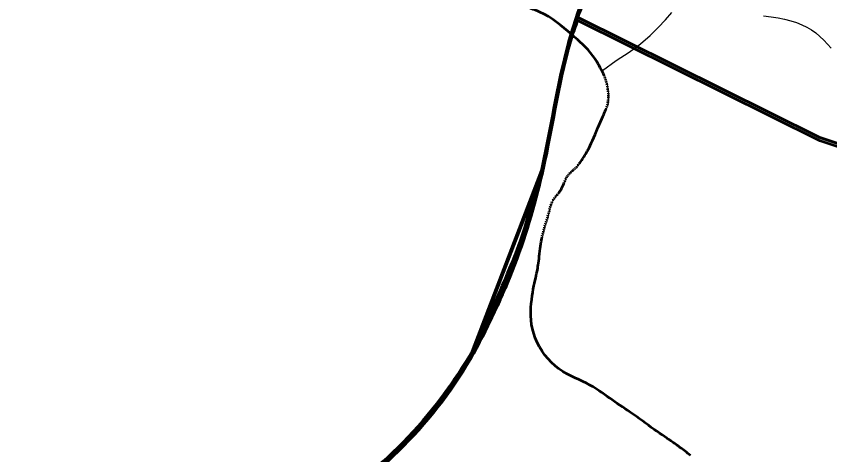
# Model space of a CAD drawing. Extents: x -1643653 to 4543381, y 1624270 to 13878484.
# Drawn here: x 690584 to 696948, y 8958649 to 8962082 of the extents above; entities that cross this region are included whole.
import ezdxf

# ---------------------------------------------------------------- set-up
doc = ezdxf.new("R2010")
doc.units = 0
doc.header["$LTSCALE"] = 200
for name, color, linetype, lineweight in [('1', 7, 'Continuous', 13), ('24', 7, 'Continuous', 25), ('26', 7, 'Continuous', 106), ('27', 7, 'Continuous', 53), ('28', 7, 'Continuous', 53), ('29', 7, 'Continuous', 13)]:
    doc.layers.add(name, color=color, linetype=linetype, lineweight=lineweight)

msp = doc.modelspace()

# ---------------------------------------------------------------- linework, layer by layer
at = {"layer": '1', "lineweight": 25}
msp.add_spline([(814781, 9009175.5), (814787.2, 9009173.4), (814796.9, 9009173.4), (814799.4, 9009172.4), (814805.1, 9009174.5), (814805.6, 9009176.5), (814811.7, 9009179.5), (814811.7, 9009179.5), (814801.5, 9009181), (814790.7, 9009181.5), (814784.1, 9009183.1), (814777.4, 9009185.1), (814778.4, 9009175.5)], degree=3, dxfattribs=at)
at = {"layer": '24'}
for p, q in [((695185.1, 8961613.6), (695188.4, 8961605.4)), ((695191.4, 8961597.4), (695194.2, 8961589.4)), ((695196.8, 8961581.3), (695199.3, 8961572.8)), ((695201.7, 8961563.9), (695204, 8961554.7)), ((695206.1, 8961545.2), (695208.1, 8961535.5)), ((695210, 8961525.8), (695211.6, 8961516.2)), ((695213.1, 8961506.8), (695214.2, 8961497.7)), ((695215.1, 8961489), (695215.8, 8961480.6)), ((695215.5, 8961429.1), (695215, 8961422.2)), ((695216.2, 8961443), (695215.9, 8961436)), ((695216.2, 8961472.6), (695216.5, 8961464.9)), ((695216.5, 8961457.4), (695216.4, 8961450.1)), ((695203.7, 8961369.9), (695200.3, 8961361)), ((695208.8, 8961386.1), (695206.5, 8961378.2)), ((695212.3, 8961401), (695210.8, 8961393.7)), ((695214.3, 8961415.2), (695213.5, 8961408.2)), ((694988.2, 8960928.1), (694982.2, 8960920.1)), ((694922.1, 8960860.3), (694917.1, 8960855.5)), ((694932, 8960869.5), (694927, 8960865)), ((694941.4, 8960877.7), (694936.8, 8960873.7)), ((694950, 8960885.1), (694945.8, 8960881.5)), ((694958.2, 8960892.6), (694954.1, 8960888.7)), ((694966.8, 8960901.5), (694962.4, 8960896.8)), ((694976.7, 8960913), (694971.5, 8960906.9)), ((694874.5, 8960788.4), (694870.7, 8960779.5)), ((694881.6, 8960804.2), (694878.1, 8960796.7)), ((694888.3, 8960817.6), (694885, 8960811.2)), ((694895.4, 8960829.4), (694891.8, 8960823.7)), ((694903.2, 8960840.2), (694899.2, 8960834.8)), ((694912.2, 8960850.5), (694907.6, 8960845.4)), ((694801.8, 8960668.2), (694796.2, 8960661.2)), ((694813.6, 8960681.6), (694807.6, 8960674.9)), ((694825.8, 8960695.7), (694819.7, 8960688.5)), ((694767, 8960603.1), (694764, 8960594.1)), ((694773.6, 8960621), (694770.2, 8960612.1)), ((694781.6, 8960638.2), (694777.4, 8960629.7)), ((694790.9, 8960654), (694786, 8960646.3)), ((694748.1, 8960534), (694745.9, 8960525.8)), ((694752.2, 8960550.6), (694750.2, 8960542.3)), ((694756.5, 8960567.7), (694754.3, 8960559.1)), ((694761.3, 8960585.2), (694758.9, 8960576.3)), ((694728.6, 8960470), (694726.2, 8960462.1)), ((694733.8, 8960485.9), (694731.2, 8960478)), ((694738.8, 8960501.8), (694736.3, 8960493.8)), ((694743.7, 8960517.7), (694741.3, 8960509.7)), ((694715.5, 8960421.7), (694713.5, 8960413.8)), ((694719.5, 8960437.8), (694717.4, 8960429.8)), ((694723.8, 8960454.1), (694721.6, 8960446)), ((694699.2, 8960361.1), (694696.9, 8960351.9)), ((694703.5, 8960376.8), (694701.4, 8960369.2)), ((694707.7, 8960391.1), (694705.6, 8960383.9)), ((694711.6, 8960406), (694709.7, 8960398.4))]:
    msp.add_line(p, q, dxfattribs=at)
at = {"layer": '24', "lineweight": 53}
for p, q in [((695191.4, 8961597.4), (695188.4, 8961605.4)), ((695196.8, 8961581.3), (695194.2, 8961589.4)), ((695201.7, 8961563.9), (695199.3, 8961572.8)), ((695206.1, 8961545.2), (695204, 8961554.7)), ((695210, 8961525.8), (695208.1, 8961535.5)), ((695213.1, 8961506.8), (695211.6, 8961516.2)), ((695215.1, 8961489), (695214.2, 8961497.7)), ((695215.5, 8961429.1), (695215.9, 8961436)), ((695216.2, 8961472.6), (695215.8, 8961480.6)), ((695216.2, 8961443), (695216.4, 8961450.1)), ((695216.5, 8961457.4), (695216.5, 8961464.9)), ((695203.7, 8961369.9), (695206.5, 8961378.2)), ((695208.8, 8961386.1), (695210.8, 8961393.7)), ((695212.3, 8961401), (695213.5, 8961408.2)), ((695214.3, 8961415.2), (695215, 8961422.2)), ((694976.7, 8960913), (694982.2, 8960920.1)), ((694912.2, 8960850.5), (694917.1, 8960855.5)), ((694922.1, 8960860.3), (694927, 8960865)), ((694932, 8960869.5), (694936.8, 8960873.7)), ((694941.4, 8960877.7), (694945.8, 8960881.5)), ((694950, 8960885.1), (694954.1, 8960888.7)), ((694958.2, 8960892.6), (694962.4, 8960896.8)), ((694966.8, 8960901.5), (694971.5, 8960906.9)), ((694874.5, 8960788.4), (694878.1, 8960796.7)), ((694881.6, 8960804.2), (694885, 8960811.2)), ((694888.3, 8960817.6), (694891.8, 8960823.7)), ((694895.4, 8960829.4), (694899.2, 8960834.8)), ((694903.2, 8960840.2), (694907.6, 8960845.4)), ((694790.9, 8960654), (694796.2, 8960661.2)), ((694801.8, 8960668.2), (694807.6, 8960674.9)), ((694813.6, 8960681.6), (694819.7, 8960688.5)), ((694767, 8960603.1), (694770.2, 8960612.1)), ((694773.6, 8960621), (694777.4, 8960629.7)), ((694781.6, 8960638.2), (694786, 8960646.3)), ((694748.1, 8960534), (694750.2, 8960542.3)), ((694752.2, 8960550.6), (694754.3, 8960559.1)), ((694756.5, 8960567.7), (694758.9, 8960576.3)), ((694761.3, 8960585.2), (694764, 8960594.1)), ((694728.6, 8960470), (694731.2, 8960478)), ((694733.8, 8960485.9), (694736.3, 8960493.8)), ((694738.8, 8960501.8), (694741.3, 8960509.7)), ((694743.7, 8960517.7), (694745.9, 8960525.8)), ((694711.6, 8960406), (694713.5, 8960413.8)), ((694715.5, 8960421.7), (694717.4, 8960429.8)), ((694719.5, 8960437.8), (694721.6, 8960446)), ((694723.8, 8960454.1), (694726.2, 8960462.1)), ((694699.2, 8960361.1), (694701.4, 8960369.2)), ((694703.5, 8960376.8), (694705.6, 8960383.9)), ((694707.7, 8960391.1), (694709.7, 8960398.4))]:
    msp.add_line(p, q, dxfattribs=at)
at = {"layer": '24'}
for points in [[(695169, 8961656.4), (695276, 8961734.9), (695379, 8961800.8), (695467.1, 8961866.7), (695542.4, 8961931.7), (695606.8, 8961994.7), (695662.7, 8962054.9), (695711.8, 8962111.2)], [(696430.6, 8962086.5), (696489, 8962078.1), (696543.7, 8962068.8), (696595, 8962058.2), (696643, 8962046), (696688, 8962031.9), (696729.9, 8962015.6), (696769, 8961997.1), (696805.5, 8961975.9), (696839.5, 8961951.8), (696871.2, 8961924.8), (696901.1, 8961895.4), (696929.9, 8961864), (696958.1, 8961831.5)], [(695116.9, 8961748), (695124.2, 8961736.8), (695131.2, 8961725.1), (695138.1, 8961712.9), (695144.8, 8961700.5), (695151.1, 8961688), (695157.2, 8961675.6), (695162.9, 8961663.6), (695168.2, 8961652.1)]]:
    msp.add_lwpolyline(points, dxfattribs=at)
at = {"layer": '24', "lineweight": 53}
for points in [[(695185.1, 8961613.6), (695181.5, 8961622.3), (695177.5, 8961631.4), (695173.1, 8961641.4), (695168.2, 8961652.1)], [(694988.2, 8960928.1), (694994.5, 8960936.7), (695001, 8960945.8), (695007.6, 8960955.3), (695014.2, 8960965), (695020.7, 8960974.9), (695027, 8960984.7), (695033.1, 8960994.3), (695039.1, 8961004.1), (695045.1, 8961014.5), (695051.4, 8961025.8), (695057.9, 8961038.3), (695065, 8961052.5), (695072.8, 8961068.8), (695081.4, 8961087.4), (695091, 8961108.7), (695101.2, 8961132), (695112, 8961156.7), (695123, 8961182.2), (695134, 8961207.7), (695144.6, 8961232.5), (695154.7, 8961256.1), (695164, 8961277.6), (695172.3, 8961296.5), (695179.6, 8961313), (695186, 8961327.5), (695191.5, 8961340.1), (695196.2, 8961351.1), (695200.3, 8961361)], [(694825.8, 8960695.7), (694831.7, 8960703.3), (694837.5, 8960711.5), (694843, 8960720.4), (694848.2, 8960730), (694853.2, 8960739.8), (694858, 8960749.9), (694862.5, 8960760), (694866.7, 8960769.9), (694870.7, 8960779.5)], [(694610.5, 8959801.8), (694612.9, 8959833), (694616.2, 8959863.1), (694620.1, 8959891.9), (694624.3, 8959919.5), (694628.9, 8959945.6), (694633.6, 8959970.2), (694638.3, 8959993.2), (694642.9, 8960014.6), (694647.3, 8960034.3), (694651.3, 8960052.2), (694654.8, 8960068.3), (694657.9, 8960082.9), (694660.6, 8960096.7), (694663.1, 8960109.9), (694665.3, 8960123.1), (694667.5, 8960136.7), (694669.5, 8960151.2), (694671.6, 8960167.1), (694673.7, 8960184.6), (694675.9, 8960203.4), (694678.2, 8960223), (694680.5, 8960243), (694682.8, 8960262.7), (694685.2, 8960281.7), (694687.6, 8960299.4), (694689.9, 8960315.5), (694692.3, 8960329.4), (694694.6, 8960341.5), (694696.9, 8960351.9)], [(695412.6, 8958963.5), (695390.1, 8958979.4), (695368.3, 8958994.5), (695347.1, 8959009), (695326.3, 8959023.1), (695305.9, 8959036.8), (695285.8, 8959050.4), (695265.9, 8959063.9), (695246.1, 8959077.5), (695226.2, 8959091.4), (695206.1, 8959105.7), (695185.8, 8959120.3), (695164.8, 8959135.2), (695143.1, 8959150.1), (695120.4, 8959165), (695096.6, 8959179.9), (695071.3, 8959194.5), (695044.4, 8959208.8), (695015.8, 8959222.9), (694985.9, 8959236.9), (694954.9, 8959251.4), (694923.4, 8959266.7), (694891.7, 8959283.3), (694860.2, 8959301.5), (694829.4, 8959321.8), (694799.7, 8959344.6), (694771.4, 8959370.2), (694744.8, 8959398.3), (694720.1, 8959428.6), (694697.5, 8959460.6), (694677.2, 8959494), (694659.3, 8959528.4), (694644.1, 8959563.4), (694631.8, 8959598.6), (694622.4, 8959633.7), (694615.8, 8959668.4), (694611.6, 8959702.8), (694609.5, 8959736.5), (694609.3, 8959769.6), (694610.5, 8959801.8)], [(695858.8, 8958642.3), (695848.4, 8958650.8), (695837.9, 8958659.2), (695827.4, 8958667.5), (695816.9, 8958675.7), (695806.4, 8958683.8), (695795.7, 8958692), (695784.8, 8958700.2), (695773.5, 8958708.6), (695761.6, 8958717.3), (695749.1, 8958726.3), (695735.9, 8958735.7), (695721.7, 8958745.6), (695706.5, 8958756), (695690.3, 8958767), (695673.1, 8958778.7), (695655, 8958791), (695636, 8958803.9), (695616.2, 8958817.6), (695595.5, 8958832), (695574, 8958847.1), (695551.8, 8958862.9), (695529, 8958879.4), (695505.8, 8958896.2), (695482.3, 8958913.2), (695458.9, 8958930.2), (695435.6, 8958947.1), (695412.6, 8958963.5)]]:
    msp.add_lwpolyline(points, dxfattribs=at)
msp.add_spline([(695170.7, 8961646.8), (695094.7, 8961773.3), (694929.1, 8961938.8), (694680.8, 8962114.8), (694540.3, 8962171.7), (694427.3, 8962232.6), (694366.5, 8962247.8), (694270.9, 8962269.5), (694127.6, 8962297.8), (693938.6, 8962389.1), (693764.8, 8962478.2), (693575.8, 8962545.5), (693330.4, 8962615.1), (693210.9, 8962636.8), (692989.3, 8962745.5), (692906.8, 8962786.8), (692817.7, 8962838.9), (692765.6, 8962886.7), (692691.7, 8962969.3), (692639.6, 8963030.2), (692544, 8963141), (692498.4, 8963178), (692402.8, 8963258.4), (692300.7, 8963319.2), (692140, 8963421.4), (691977.1, 8963493.1), (691866.3, 8963514.8), (691638.2, 8963532.2), (691462.3, 8963549.6), (691336.3, 8963562.6), (691273.3, 8963588.7), (691203.8, 8963640.9), (691103.8, 8963762.6), (691048.1, 8963842.5), (691024.9, 8963935.4), (691027.8, 8964068.8), (691022, 8964216.8), (690966.8, 8964338.7), (690920.4, 8964422.8), (690914.6, 8964530.2), (690952.3, 8964623), (691022, 8964721.7), (691088.7, 8964808.7), (691297.6, 8965101.8), (691483.3, 8965383.2), (691582, 8965539.9), (691761.8, 8965929.2), (692017.2, 8966518.5), (692139.1, 8966942.3), (692231.9, 8967543.3), (692246.4, 8967740.7), (692124.5, 8967943.9), (691973.7, 8968039.7), (691700.9, 8968077.4), (691448.5, 8968103.5)], degree=3, dxfattribs=at)
at = {"layer": '26'}
for points in [[(676174.9, 8960921), (676589.7, 8959851), (677298.5, 8959085), (677905.7, 8958370.4), (678108.1, 8958127.9), (678628.8, 8957871.5), (679175.3, 8957678.5), (679634.1, 8957740.2), (680271.7, 8957890.1), (680680.6, 8958130.1), (682556.7, 8958821.8), (683435.7, 8958881.7), (684580.7, 8958673.6), (685598.3, 8958453.2), (686374.5, 8958348.3), (687212.1, 8957836.1), (687682.2, 8957630.7), (688306.1, 8957615.5), (689591.9, 8957533.9), (690585.7, 8957606.1), (691389.1, 8957793.5), (691759.3, 8957957.3), (692919.9, 8958245), (693572, 8958700.2), (694136.4, 8959422.7), (694705.3, 8960908.2), (694927.7, 8961937.4), (695327.4, 8962800.5), (695494.2, 8963028.7), (696954.2, 8966672.4), (698159, 8968028.2), (699003.1, 8968647.8), (699373.7, 8968875.2), (699705.8, 8969051.9), (700930.8, 8969479.2), (701631.8, 8969565.3), (702395, 8969409.6), (703157, 8969037.7), (703804.2, 8968640.8), (704732, 8968306.3), (704974.2, 8968343.5), (705432.6, 8968328.9), (706400.3, 8968312.2), (707482.9, 8968320.5), (708005.4, 8968381.9), (708718.3, 8968340.8), (709660.3, 8968260.6), (710627.7, 8968180.3), (711187.5, 8968089), (711873, 8967704.7), (712851.5, 8967319.2), (713361.3, 8967393.4), (714238.5, 8967122.7), (715674, 8966506.4), (716373.4, 8966312.8), (717313.4, 8965902), (718673.1, 8965375), (719658.3, 8965140.1)], [(691088.7, 8957705.7), (691389.1, 8957793.5), (691759.3, 8957957.3), (692919.9, 8958245), (693572, 8958700.2), (694136.4, 8959422.7), (694705.3, 8960908.2), (694927.7, 8961937.4), (695327.4, 8962800.5), (695494.2, 8963028.7), (696954.2, 8966672.4), (698159, 8968028.2), (699003.1, 8968647.8), (699373.7, 8968875.2), (699705.8, 8969051.9), (700930.8, 8969479.2), (701631.8, 8969565.3), (702395, 8969409.6), (703157, 8969037.7), (703804.2, 8968640.8), (704732, 8968306.3), (704974.2, 8968343.5), (705432.6, 8968328.9), (706400.3, 8968312.2), (707482.9, 8968320.5), (708005.4, 8968381.9), (708718.3, 8968340.8), (709660.3, 8968260.6), (710627.7, 8968180.3), (711187.5, 8968089), (711873, 8967704.7), (712851.5, 8967319.2), (713361.3, 8967393.4), (714238.5, 8967122.7), (715674, 8966506.4), (716373.4, 8966312.8), (717313.4, 8965902), (718673.1, 8965375), (719658.3, 8965140.1)]]:
    msp.add_spline(points, degree=3, dxfattribs=at)
at = {"layer": '27'}
for p, q in [((694975.6, 8962075.5), (694975.7, 8962075.5)), ((694136.4, 8959422.7), (694705.3, 8960908.2))]:
    msp.add_line(p, q, dxfattribs=at)
for points in [[(694975.7, 8962075.5), (696869.5, 8961133.9), (697349.9, 8960973.2), (703803.2, 8956817.2), (706318.2, 8956048.7)], [(703803.2, 8956817.2), (697349.9, 8960973.2), (696869.5, 8961133.9), (694975.7, 8962075.5)]]:
    msp.add_lwpolyline(points, dxfattribs=at)
for points in [[(707482.9, 8968320.5), (706400.3, 8968312.2), (705432.6, 8968328.9), (704974.2, 8968343.5), (704732, 8968306.3), (703804.2, 8968640.8), (703157, 8969037.7), (702395, 8969409.6), (701631.8, 8969565.3), (700930.8, 8969479.2), (699705.8, 8969051.9), (699373.7, 8968875.2), (699003.1, 8968647.8), (698159, 8968028.2), (696954.2, 8966672.4), (695494.2, 8963028.7), (695327.4, 8962800.5), (694975.6, 8962075.5)], [(694975.6, 8962075.5), (694927.7, 8961937.4), (694705.3, 8960908.2), (694136.4, 8959422.7)], [(694705.3, 8960908.2), (694136.4, 8959422.7), (693572, 8958700.2), (692919.9, 8958245), (691782, 8957965.9)]]:
    msp.add_spline(points, degree=3, dxfattribs=at)
at = {"layer": '28'}
for p, q in [((694975.6, 8962075.5), (694975.7, 8962075.5)), ((694136.4, 8959422.7), (694705.3, 8960908.2)), ((694136.4, 8959396.5), (694705.3, 8960882.1))]:
    msp.add_line(p, q, dxfattribs=at)
for points in [[(703803.2, 8956817.2), (697349.9, 8960973.2), (696869.5, 8961133.9), (694975.7, 8962075.5), (694975.6, 8962075.5)], [(694975.7, 8962075.5), (696869.5, 8961133.9), (697349.9, 8960973.2), (703803.2, 8956817.2), (704507.1, 8956833.9), (704545.8, 8956841.3), (705332.5, 8957133.3), (705449.4, 8957176.7), (705509.2, 8957238.1), (705586.2, 8957463.2)], [(703803.2, 8956791.1), (697349.9, 8960947), (696869.5, 8961107.7), (694975.7, 8962049.3), (694975.6, 8962049.4)]]:
    msp.add_lwpolyline(points, dxfattribs=at)
for points in [[(707482.9, 8968320.5), (706400.3, 8968312.2), (705432.6, 8968328.9), (704974.2, 8968343.5), (704732, 8968306.3), (703804.2, 8968640.8), (703157, 8969037.7), (702395, 8969409.6), (701631.8, 8969565.3), (700930.8, 8969479.2), (699705.8, 8969051.9), (699373.7, 8968875.2), (699003.1, 8968647.8), (698159, 8968028.2), (696954.2, 8966672.4), (695494.2, 8963028.7), (695327.4, 8962800.5), (694975.6, 8962075.5)], [(694975.6, 8962075.5), (694927.7, 8961937.4), (694705.3, 8960908.2), (694136.4, 8959422.7)], [(694975.6, 8962049.4), (694927.7, 8961911.2), (694705.3, 8960882.1), (694136.4, 8959396.5)], [(694705.3, 8960908.2), (694136.4, 8959422.7), (693572, 8958700.2), (692919.9, 8958245), (691759.3, 8957957.3), (691389.1, 8957793.5), (691088.7, 8957705.7)], [(694705.3, 8960882.1), (694136.4, 8959396.5), (693572, 8958674), (692919.9, 8958218.9), (691759.3, 8957931.2), (691389.1, 8957767.4), (691088.7, 8957679.6)]]:
    msp.add_spline(points, degree=3, dxfattribs=at)
at = {"layer": '29', "lineweight": 53}
msp.add_line((694975.6, 8962075.5), (694975.7, 8962075.5), dxfattribs=at)
msp.add_lwpolyline([(694975.7, 8962075.5), (696869.5, 8961133.9), (697349.9, 8960973.2), (703803.2, 8956817.2), (704507.1, 8956833.9)], dxfattribs=at)
msp.add_spline([(707482.9, 8968320.5), (706400.3, 8968312.2), (705432.6, 8968328.9), (704974.2, 8968343.5), (704732, 8968306.3), (703804.2, 8968640.8), (703157, 8969037.7), (702395, 8969409.6), (701631.8, 8969565.3), (700930.8, 8969479.2), (699705.8, 8969051.9), (699373.7, 8968875.2), (699003.1, 8968647.8), (698159, 8968028.2), (696954.2, 8966672.4), (695494.2, 8963028.7), (695327.4, 8962800.5), (694975.6, 8962075.5)], degree=3, dxfattribs=at)

doc.saveas('drawing.dxf')
